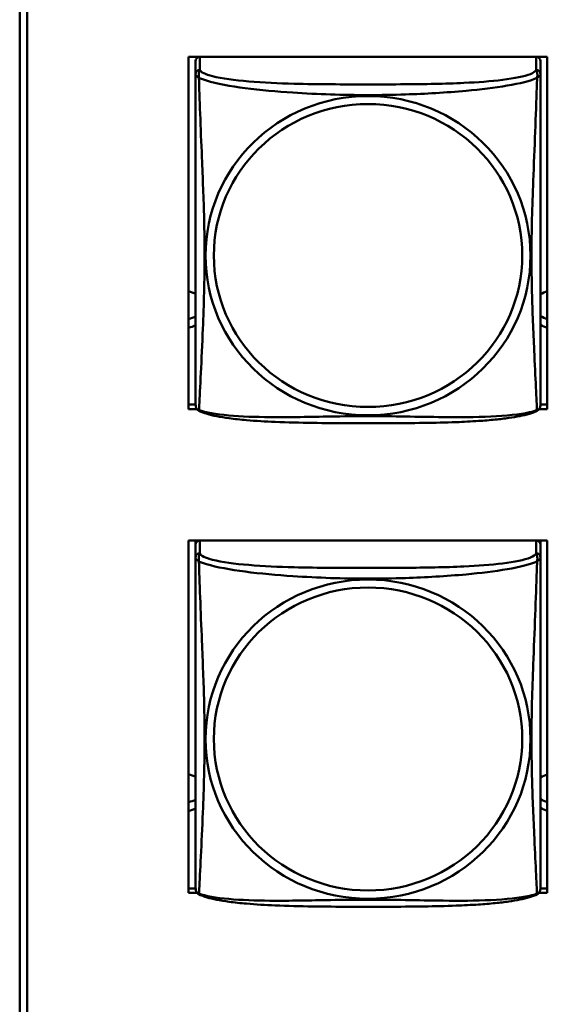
# Model space of a CAD drawing. Header units: inches. Extents: x 0.8 to 75.7, y -7.8 to 49.3.
# Tile 271 of 339: x 56.4 to 57.1, y 17.9 to 19.2. Entities that reach past the tile are written whole.
import ezdxf

# ---------------------------------------------------------------- set-up
doc = ezdxf.new("R2010")
doc.units = ezdxf.units.IN
doc.header["$MEASUREMENT"] = 0
doc.layers.add('Visible Edges(ROSSANSI)', color=7, linetype='Continuous', lineweight=50)
doc.layers.add('Visible Tangent Edges(ROSSANSI)', color=7, linetype='Continuous', lineweight=50)

msp = doc.modelspace()

# ---------------------------------------------------------------- linework, layer by layer
at = {"layer": 'Visible Edges(ROSSANSI)'}
for p, q in [((56.4053, 16.5103), (56.4053, 21.4634)), ((56.4153, 21.4638), (56.4153, 16.5107)), ((56.6368, 18.6728), (56.6368, 19.1554)), ((56.6368, 19.1554), (57.1283, 19.1554)), ((57.1129, 19.1551), (56.6523, 19.1551)), ((57.1283, 19.1554), (57.1283, 18.6728)), ((56.6464, 19.1493), (56.6464, 19.1316)), ((57.1188, 19.1316), (57.1188, 19.1493)), ((56.6368, 18.6789), (56.6464, 18.6789)), ((57.1188, 18.6789), (57.1283, 18.6789)), ((56.648, 18.6728), (56.6368, 18.6728)), ((57.1283, 18.6728), (57.1172, 18.6728)), ((56.6368, 18.0101), (56.6368, 18.4927)), ((56.6368, 18.4927), (57.1283, 18.4927)), ((56.6464, 18.4872), (56.6464, 18.4927)), ((57.1188, 18.4927), (57.1188, 18.4871)), ((57.1283, 18.4927), (57.1283, 18.0101)), ((56.6464, 18.4871), (56.6464, 18.4694)), ((57.1188, 18.4694), (57.1188, 18.4871)), ((56.6368, 18.0162), (56.6464, 18.0162)), ((56.6483, 18.0101), (56.6368, 18.0101)), ((57.1283, 18.0101), (57.1169, 18.0101)), ((57.1188, 18.0162), (57.1283, 18.0162))]:
    msp.add_line(p, q, dxfattribs=at)
for centre, start, end in [((56.6602, 18.6787), 180, 189.1496), ((57.105, 18.6787), 350.8504, 360), ((56.6602, 18.0164), 180, 189.1496), ((57.105, 18.0164), 350.8504, 360)]:
    msp.add_arc(centre, 0.0138, start, end, dxfattribs=at)
for centre, major_axis, start_param, end_param in [((56.6523, 19.1493), (-0.00591, 0), 4.712389, 6.283185), ((56.8079, 19.1429), (0.014, 0), 2.00359, 2.048024), ((56.8079, 19.1429), (0.014, 0), 1.093569, 1.138003), ((56.9579, 19.1429), (0.014, 0), 2.00359, 2.048024), ((56.9579, 19.1429), (0.014, 0), 1.093569, 1.138003), ((57.1129, 19.1493), (0.00591, 0), 0, 1.570796), ((56.6329, 18.8091), (0.0255, 0), 1.012755, 1.416686), ((57.1329, 18.8091), (0.0255, 0), 1.751769, 2.154575), ((56.6329, 18.8211), (0.0255, 0), 4.866499, 5.27043), ((57.1329, 18.8211), (0.0255, 0), 4.12861, 4.531416), ((56.6329, 18.8091), (-0.0255, 0), 1.724906, 2.128837), ((57.1329, 18.8091), (-0.0255, 0), 0.987017, 1.389823), ((56.6523, 18.4871), (-0.00591, 0), 4.95676, 6.283185), ((57.1129, 18.4871), (0.00591, 0), 0, 1.326426), ((56.6329, 18.1474), (0.0255, 0), 1.012755, 1.416686), ((57.1329, 18.1474), (0.0255, 0), 1.751769, 2.154575), ((57.1329, 18.1593), (0.0255, 0), 4.12861, 4.531416), ((56.6329, 18.1593), (0.0255, 0), 4.866499, 5.27043), ((56.6329, 18.1474), (-0.0255, 0), 1.724906, 2.128837), ((57.1329, 18.1474), (-0.0255, 0), 0.987017, 1.389823)]:
    msp.add_ellipse(centre, major_axis=major_axis, ratio=0.981793, start_param=start_param, end_param=end_param, dxfattribs=at)
for points, knots in [([(56.6464, 19.1316), (56.6464, 19.1291), (56.6464, 19.1245), (56.6464, 19.1183), (56.6464, 19.1071), (56.6464, 19.0907), (56.6464, 19.0728), (56.6464, 19.055), (56.6464, 19.0358), (56.6464, 19.0166), (56.6464, 18.9895), (56.6464, 18.9623), (56.6464, 18.9356), (56.6464, 18.9188), (56.6464, 18.9022), (56.6464, 18.8856), (56.6464, 18.8523), (56.6464, 18.8191), (56.6464, 18.7869), (56.6464, 18.7468), (56.6464, 18.7063), (56.6464, 18.6877), (56.6464, 18.6819), (56.6464, 18.6787), (56.6464, 18.6787)], [0.325731, 0.325731, 0.325731, 0.325731, 0.404774, 0.404774, 0.404774, 0.550532, 0.550532, 0.550532, 0.69629, 0.69629, 0.69629, 0.902598, 0.902598, 0.902598, 1.03154, 1.03154, 1.03154, 1.289425, 1.289425, 1.289425, 1.610774, 1.610774, 1.610774, 1.710218, 1.710218, 1.710218, 1.710218]), ([(57.1188, 18.6787), (57.1188, 18.6787), (57.1188, 18.6796), (57.1188, 18.6812), (57.1188, 18.6859), (57.1188, 18.6968), (57.1188, 18.7107), (57.1188, 18.7245), (57.1188, 18.7411), (57.1188, 18.7585), (57.1188, 18.7831), (57.1188, 18.8095), (57.1188, 18.8359), (57.1188, 18.8524), (57.1188, 18.869), (57.1188, 18.8856), (57.1188, 18.9188), (57.1188, 18.9521), (57.1188, 18.986), (57.1188, 19.0284), (57.1188, 19.0742), (57.1188, 19.1058), (57.1188, 19.1182), (57.1188, 19.1276), (57.1188, 19.1316)], [0.352862, 0.352862, 0.352862, 0.352862, 0.404774, 0.404774, 0.404774, 0.550532, 0.550532, 0.550532, 0.69629, 0.69629, 0.69629, 0.902598, 0.902598, 0.902598, 1.03154, 1.03154, 1.03154, 1.289425, 1.289425, 1.289425, 1.610774, 1.610774, 1.610774, 1.73735, 1.73735, 1.73735, 1.73735]), ([(56.6506, 18.6706), (56.65, 18.6709), (56.6495, 18.6712), (56.6486, 18.6721), (56.6482, 18.6725), (56.6476, 18.6734), (56.6474, 18.6739), (56.647, 18.6747), (56.6469, 18.6751), (56.6467, 18.6758), (56.6466, 18.6762), (56.6466, 18.6765)], [0.02273771, 0.02273771, 0.02273771, 0.02273771, 0.02954865, 0.02954865, 0.03635958, 0.03635958, 0.04317052, 0.04317052, 0.04998146, 0.04998146, 0.0567924, 0.0567924, 0.0567924, 0.0567924]), ([(57.1146, 18.6706), (57.1113, 18.6688), (57.1077, 18.6675), (57.0997, 18.6651), (57.0953, 18.6641), (57.0858, 18.6622), (57.0808, 18.6613), (57.0696, 18.6598), (57.0634, 18.659), (57.0495, 18.6576), (57.0418, 18.657), (57.024, 18.6558), (57.0138, 18.6553), (56.9889, 18.6544), (56.9741, 18.654), (56.9425, 18.6536), (56.9254, 18.6535), (56.8914, 18.6534), (56.8744, 18.6534), (56.8404, 18.6535), (56.8234, 18.6536), (56.7894, 18.6541), (56.7722, 18.6545), (56.742, 18.6558), (56.7289, 18.6565), (56.7079, 18.6584), (56.6998, 18.6592), (56.6862, 18.661), (56.6805, 18.662), (56.6705, 18.6639), (56.666, 18.665), (56.6578, 18.6674), (56.6541, 18.6687), (56.6506, 18.6706)], [-1.678204, -1.678204, -1.678204, -1.678204, -1.629815, -1.629815, -1.580861, -1.580861, -1.532583, -1.532583, -1.479316, -1.479316, -1.416961, -1.416961, -1.337799, -1.337799, -1.226353, -1.226353, -1.09702, -1.09702, -0.967687, -0.967687, -0.838354, -0.838354, -0.709022, -0.709022, -0.60577, -0.60577, -0.53827, -0.53827, -0.483941, -0.483941, -0.435529, -0.435529, -0.384876, -0.384876, -0.384876, -0.384876]), ([(57.1146, 18.6706), (57.1152, 18.6709), (57.1157, 18.6712), (57.1166, 18.6721), (57.117, 18.6725), (57.1176, 18.6734), (57.1178, 18.6739), (57.1182, 18.6747), (57.1183, 18.6751), (57.1185, 18.6758), (57.1186, 18.6762), (57.1187, 18.6765)], [0.02273771, 0.02273771, 0.02273771, 0.02273771, 0.02954865, 0.02954865, 0.03635958, 0.03635958, 0.04317052, 0.04317052, 0.04998146, 0.04998146, 0.0567924, 0.0567924, 0.0567924, 0.0567924]), ([(56.6464, 18.4694), (56.6464, 18.4668), (56.6464, 18.4622), (56.6464, 18.4561), (56.6464, 18.4448), (56.6464, 18.4284), (56.6464, 18.4106), (56.6464, 18.3927), (56.6464, 18.3735), (56.6464, 18.3544), (56.6464, 18.3272), (56.6464, 18.3), (56.6464, 18.2733), (56.6464, 18.2566), (56.6464, 18.2399), (56.6464, 18.2233), (56.6464, 18.1901), (56.6464, 18.1569), (56.6464, 18.1247), (56.6464, 18.0845), (56.6464, 18.0441), (56.6464, 18.0254), (56.6464, 18.0197), (56.6464, 18.0165), (56.6464, 18.0164)], [0.325731, 0.325731, 0.325731, 0.325731, 0.404774, 0.404774, 0.404774, 0.550532, 0.550532, 0.550532, 0.69629, 0.69629, 0.69629, 0.902598, 0.902598, 0.902598, 1.03154, 1.03154, 1.03154, 1.289425, 1.289425, 1.289425, 1.610774, 1.610774, 1.610774, 1.710218, 1.710218, 1.710218, 1.710218]), ([(57.1188, 18.0164), (57.1188, 18.0164), (57.1188, 18.0173), (57.1188, 18.019), (57.1188, 18.0236), (57.1188, 18.0346), (57.1188, 18.0484), (57.1188, 18.0622), (57.1188, 18.0788), (57.1188, 18.0962), (57.1188, 18.1208), (57.1188, 18.1472), (57.1188, 18.1736), (57.1188, 18.1901), (57.1188, 18.2067), (57.1188, 18.2233), (57.1188, 18.2565), (57.1188, 18.2898), (57.1188, 18.3238), (57.1188, 18.3661), (57.1188, 18.4119), (57.1188, 18.4435), (57.1188, 18.4559), (57.1188, 18.4653), (57.1188, 18.4694)], [0.352862, 0.352862, 0.352862, 0.352862, 0.404774, 0.404774, 0.404774, 0.550532, 0.550532, 0.550532, 0.69629, 0.69629, 0.69629, 0.902598, 0.902598, 0.902598, 1.03154, 1.03154, 1.03154, 1.289425, 1.289425, 1.289425, 1.610774, 1.610774, 1.610774, 1.73735, 1.73735, 1.73735, 1.73735]), ([(56.6506, 18.0083), (56.65, 18.0086), (56.6495, 18.009), (56.6486, 18.0098), (56.6482, 18.0102), (56.6476, 18.0111), (56.6474, 18.0116), (56.647, 18.0124), (56.6469, 18.0128), (56.6467, 18.0136), (56.6466, 18.0139), (56.6466, 18.0142)], [0.02273771, 0.02273771, 0.02273771, 0.02273771, 0.02954865, 0.02954865, 0.03635958, 0.03635958, 0.04317052, 0.04317052, 0.04998146, 0.04998146, 0.0567924, 0.0567924, 0.0567924, 0.0567924]), ([(57.1146, 18.0083), (57.1113, 18.0065), (57.1077, 18.0053), (57.0997, 18.0028), (57.0953, 18.0018), (57.0858, 17.9999), (57.0808, 17.9991), (57.0696, 17.9975), (57.0634, 17.9968), (57.0495, 17.9954), (57.0418, 17.9947), (57.024, 17.9936), (57.0138, 17.993), (56.9889, 17.9921), (56.9741, 17.9918), (56.9425, 17.9913), (56.9254, 17.9912), (56.8914, 17.9911), (56.8744, 17.9911), (56.8404, 17.9912), (56.8234, 17.9913), (56.7894, 17.9918), (56.7722, 17.9922), (56.742, 17.9935), (56.7289, 17.9943), (56.7079, 17.9961), (56.6998, 17.9969), (56.6862, 17.9988), (56.6805, 17.9997), (56.6705, 18.0017), (56.666, 18.0027), (56.6578, 18.0051), (56.6541, 18.0065), (56.6506, 18.0083)], [-1.678204, -1.678204, -1.678204, -1.678204, -1.629815, -1.629815, -1.580861, -1.580861, -1.532583, -1.532583, -1.479316, -1.479316, -1.416961, -1.416961, -1.337799, -1.337799, -1.226353, -1.226353, -1.09702, -1.09702, -0.967687, -0.967687, -0.838354, -0.838354, -0.709022, -0.709022, -0.60577, -0.60577, -0.53827, -0.53827, -0.483941, -0.483941, -0.435529, -0.435529, -0.384876, -0.384876, -0.384876, -0.384876]), ([(57.1146, 18.0083), (57.1152, 18.0086), (57.1157, 18.009), (57.1166, 18.0098), (57.117, 18.0102), (57.1176, 18.0111), (57.1178, 18.0116), (57.1182, 18.0124), (57.1183, 18.0128), (57.1185, 18.0136), (57.1186, 18.0139), (57.1187, 18.0142)], [0.02273771, 0.02273771, 0.02273771, 0.02273771, 0.02954865, 0.02954865, 0.03635958, 0.03635958, 0.04317052, 0.04317052, 0.04998146, 0.04998146, 0.0567924, 0.0567924, 0.0567924, 0.0567924])]:
    msp.add_open_spline(points, degree=3, knots=knots, dxfattribs=at)
at = {"layer": 'Visible Tangent Edges(ROSSANSI)'}
for p, q in [((56.6523, 19.1374), (56.6523, 19.1551)), ((57.1129, 19.1551), (57.1129, 19.1374)), ((56.6523, 18.4752), (56.6523, 18.4927)), ((57.1129, 18.4927), (57.1129, 18.4752))]:
    msp.add_line(p, q, dxfattribs=at)
for centre, major_axis, start_param, end_param in [((56.6523, 19.1316), (-0.00591, 0), 4.712389, 6.283185), ((57.1129, 19.1316), (0.00591, 0), 0, 1.570796), ((56.6523, 18.4694), (-0.00591, 0), 4.712389, 6.283185), ((57.1129, 18.4694), (0.00591, 0), 0, 1.570796)]:
    msp.add_ellipse(centre, major_axis=major_axis, ratio=0.981793, start_param=start_param, end_param=end_param, dxfattribs=at)
for centre, major_axis in [((56.8826, 18.8829), (-0.2227, 0)), ((56.8826, 18.8831), (-0.2113, 0)), ((56.8826, 18.2207), (-0.2227, 0)), ((56.8826, 18.2209), (-0.2113, 0))]:
    msp.add_ellipse(centre, major_axis=major_axis, ratio=0.981793, dxfattribs=at)
for points, knots in [([(56.6509, 19.1264), (56.6507, 19.1275), (56.6506, 19.1285), (56.6505, 19.1305), (56.6506, 19.1314), (56.6508, 19.1327), (56.6509, 19.1332), (56.651, 19.1338), (56.6511, 19.134), (56.6512, 19.1345), (56.6513, 19.1348), (56.6516, 19.1355), (56.6518, 19.1359), (56.6521, 19.1367), (56.6522, 19.1371), (56.6523, 19.1374)], [-0.00026741, -0.00026741, -0.00026741, -0.00026741, 0.01456352, 0.01456352, 0.03151317, 0.03151317, 0.04210669, 0.04210669, 0.04740346, 0.04740346, 0.05587828, 0.05587828, 0.06943799, 0.06943799, 0.0844808, 0.0844808, 0.0844808, 0.0844808]), ([(57.1129, 19.1374), (57.1123, 19.1355), (57.1096, 19.1335), (57.1052, 19.1317), (57.0971, 19.1284), (57.0832, 19.1257), (57.0671, 19.1237), (57.0509, 19.1217), (57.0327, 19.1204), (57.0141, 19.1195), (56.9877, 19.1182), (56.9604, 19.1178), (56.9334, 19.1176), (56.9165, 19.1175), (56.8995, 19.1175), (56.8826, 19.1175), (56.8488, 19.1175), (56.8149, 19.1175), (56.7812, 19.1184), (56.7392, 19.1195), (56.6953, 19.1222), (56.6697, 19.1287), (56.6596, 19.1312), (56.6532, 19.1343), (56.6523, 19.1374)], [0.325731, 0.325731, 0.325731, 0.325731, 0.404774, 0.404774, 0.404774, 0.550532, 0.550532, 0.550532, 0.69629, 0.69629, 0.69629, 0.902598, 0.902598, 0.902598, 1.03154, 1.03154, 1.03154, 1.289425, 1.289425, 1.289425, 1.610774, 1.610774, 1.610774, 1.73735, 1.73735, 1.73735, 1.73735]), ([(57.1129, 19.1374), (57.113, 19.1371), (57.1131, 19.1367), (57.1134, 19.1359), (57.1136, 19.1355), (57.1139, 19.1348), (57.114, 19.1345), (57.1141, 19.134), (57.1142, 19.1338), (57.1144, 19.1332), (57.1145, 19.1327), (57.1146, 19.1314), (57.1147, 19.1305), (57.1146, 19.1285), (57.1145, 19.1275), (57.1143, 19.1264)], [-0.0844808, -0.0844808, -0.0844808, -0.0844808, -0.06943799, -0.06943799, -0.05587828, -0.05587828, -0.04740346, -0.04740346, -0.04210669, -0.04210669, -0.03151317, -0.03151317, -0.01456352, -0.01456352, 0.00026741, 0.00026741, 0.00026741, 0.00026741]), ([(56.6464, 19.1316), (56.6464, 19.1314), (56.6464, 19.1311), (56.6464, 19.1307), (56.6465, 19.1305), (56.6466, 19.1302), (56.6467, 19.1301), (56.6469, 19.1299), (56.6469, 19.1298), (56.6471, 19.1295), (56.6473, 19.1293), (56.6479, 19.1288), (56.6484, 19.1284), (56.6495, 19.1275), (56.6502, 19.1269), (56.6509, 19.1264)], [-0.0844808, -0.0844808, -0.0844808, -0.0844808, -0.06943799, -0.06943799, -0.05587828, -0.05587828, -0.04740346, -0.04740346, -0.04210669, -0.04210669, -0.03151317, -0.03151317, -0.01456352, -0.01456352, 0.00026741, 0.00026741, 0.00026741, 0.00026741]), ([(56.6509, 18.6714), (56.651, 18.673), (56.6512, 18.6753), (56.6513, 18.6782), (56.6524, 18.698), (56.6545, 18.7412), (56.6563, 18.7827), (56.6576, 18.816), (56.6586, 18.8495), (56.6586, 18.883), (56.6586, 18.8997), (56.6584, 18.9165), (56.658, 18.9335), (56.6573, 18.9607), (56.6561, 18.9887), (56.655, 19.0173), (56.6541, 19.0375), (56.6533, 19.058), (56.6526, 19.0772), (56.6519, 19.0963), (56.6513, 19.114), (56.6509, 19.1264)], [-1.657319, -1.657319, -1.657319, -1.657319, -1.610774, -1.610774, -1.610774, -1.289425, -1.289425, -1.289425, -1.03154, -1.03154, -1.03154, -0.902598, -0.902598, -0.902598, -0.69629, -0.69629, -0.69629, -0.550532, -0.550532, -0.550532, -0.405761, -0.405761, -0.405761, -0.405761]), ([(56.6509, 19.1264), (56.6538, 19.1251), (56.6573, 19.1238), (56.6613, 19.1226), (56.6889, 19.1142), (56.7359, 19.1091), (56.7794, 19.1062), (56.8143, 19.1039), (56.8485, 19.1029), (56.8826, 19.1029), (56.8996, 19.1029), (56.9167, 19.1031), (56.9339, 19.1037), (56.9614, 19.1046), (56.9895, 19.1062), (57.0172, 19.1087), (57.0367, 19.1105), (57.0561, 19.1128), (57.0733, 19.1158), (57.0905, 19.1187), (57.1055, 19.1223), (57.1143, 19.1264)], [-1.657319, -1.657319, -1.657319, -1.657319, -1.610774, -1.610774, -1.610774, -1.289425, -1.289425, -1.289425, -1.03154, -1.03154, -1.03154, -0.902598, -0.902598, -0.902598, -0.69629, -0.69629, -0.69629, -0.550532, -0.550532, -0.550532, -0.405761, -0.405761, -0.405761, -0.405761]), ([(57.1143, 19.1264), (57.1142, 19.1224), (57.114, 19.1178), (57.1139, 19.1129), (57.1128, 19.0785), (57.1107, 19.0293), (57.109, 18.9853), (57.1076, 18.95), (57.1066, 18.9164), (57.1066, 18.883), (57.1066, 18.8662), (57.1068, 18.8495), (57.1073, 18.8328), (57.1079, 18.806), (57.1091, 18.7789), (57.1103, 18.7531), (57.1111, 18.7349), (57.1119, 18.7174), (57.1126, 18.7027), (57.1134, 18.688), (57.1139, 18.6764), (57.1143, 18.6714)], [-1.657319, -1.657319, -1.657319, -1.657319, -1.610774, -1.610774, -1.610774, -1.289425, -1.289425, -1.289425, -1.03154, -1.03154, -1.03154, -0.902598, -0.902598, -0.902598, -0.69629, -0.69629, -0.69629, -0.550532, -0.550532, -0.550532, -0.405761, -0.405761, -0.405761, -0.405761]), ([(57.1143, 19.1264), (57.1151, 19.1269), (57.1157, 19.1275), (57.1168, 19.1284), (57.1173, 19.1288), (57.1179, 19.1293), (57.1181, 19.1295), (57.1183, 19.1298), (57.1184, 19.1299), (57.1185, 19.1301), (57.1186, 19.1302), (57.1187, 19.1305), (57.1188, 19.1307), (57.1188, 19.1311), (57.1188, 19.1314), (57.1188, 19.1316)], [-0.00026741, -0.00026741, -0.00026741, -0.00026741, 0.01456352, 0.01456352, 0.03151317, 0.03151317, 0.04210669, 0.04210669, 0.04740346, 0.04740346, 0.05587828, 0.05587828, 0.06943799, 0.06943799, 0.0844808, 0.0844808, 0.0844808, 0.0844808]), ([(56.6509, 18.6714), (56.6502, 18.6716), (56.6495, 18.6719), (56.6484, 18.6727), (56.6479, 18.6732), (56.6473, 18.6741), (56.6471, 18.6745), (56.6469, 18.675), (56.6469, 18.6752), (56.6467, 18.6757), (56.6466, 18.6761), (56.6466, 18.6764), (56.6466, 18.6765), (56.6466, 18.6765)], [-0.00026741, -0.00026741, -0.00026741, -0.00026741, 0.01456352, 0.01456352, 0.03151317, 0.03151317, 0.04210669, 0.04210669, 0.04740346, 0.04740346, 0.05587828, 0.05587828, 0.0567924, 0.0567924, 0.0567924, 0.0567924]), ([(56.6506, 18.6706), (56.6506, 18.6706), (56.6506, 18.6706), (56.6506, 18.6708), (56.6507, 18.6711), (56.6509, 18.6714)], [-0.02273771, -0.02273771, -0.02273771, -0.02273771, -0.01456352, -0.01456352, 0.00026741, 0.00026741, 0.00026741, 0.00026741]), ([(57.1143, 18.6714), (57.1115, 18.6704), (57.108, 18.6694), (57.104, 18.6685), (57.0763, 18.6622), (57.0293, 18.6613), (56.9858, 18.6618), (56.9509, 18.6621), (56.9167, 18.6631), (56.8826, 18.6631), (56.8656, 18.6631), (56.8485, 18.6629), (56.8313, 18.6626), (56.8039, 18.6621), (56.7757, 18.6615), (56.7481, 18.6617), (56.7285, 18.6619), (56.7092, 18.6625), (56.6919, 18.6641), (56.6747, 18.6656), (56.6598, 18.6681), (56.6509, 18.6714)], [-1.657319, -1.657319, -1.657319, -1.657319, -1.610774, -1.610774, -1.610774, -1.289425, -1.289425, -1.289425, -1.03154, -1.03154, -1.03154, -0.902598, -0.902598, -0.902598, -0.69629, -0.69629, -0.69629, -0.550532, -0.550532, -0.550532, -0.405761, -0.405761, -0.405761, -0.405761]), ([(57.1187, 18.6765), (57.1186, 18.6765), (57.1186, 18.6764), (57.1186, 18.6761), (57.1185, 18.6757), (57.1184, 18.6752), (57.1183, 18.675), (57.1181, 18.6745), (57.1179, 18.6741), (57.1173, 18.6732), (57.1168, 18.6727), (57.1157, 18.6719), (57.1151, 18.6716), (57.1143, 18.6714)], [-0.0567924, -0.0567924, -0.0567924, -0.0567924, -0.05587828, -0.05587828, -0.04740346, -0.04740346, -0.04210669, -0.04210669, -0.03151317, -0.03151317, -0.01456352, -0.01456352, 0.00026741, 0.00026741, 0.00026741, 0.00026741]), ([(57.1143, 18.6714), (57.1145, 18.6711), (57.1146, 18.6708), (57.1147, 18.6706), (57.1147, 18.6706), (57.1146, 18.6706)], [-0.00026741, -0.00026741, -0.00026741, -0.00026741, 0.01456352, 0.01456352, 0.02273771, 0.02273771, 0.02273771, 0.02273771]), ([(56.6464, 18.4694), (56.6464, 18.4691), (56.6464, 18.4688), (56.6464, 18.4684), (56.6465, 18.4682), (56.6466, 18.4679), (56.6467, 18.4678), (56.6469, 18.4676), (56.6469, 18.4675), (56.6471, 18.4673), (56.6473, 18.4671), (56.6479, 18.4665), (56.6484, 18.4661), (56.6495, 18.4652), (56.6502, 18.4647), (56.6509, 18.4641)], [-0.0844808, -0.0844808, -0.0844808, -0.0844808, -0.06943799, -0.06943799, -0.05587828, -0.05587828, -0.04740346, -0.04740346, -0.04210669, -0.04210669, -0.03151317, -0.03151317, -0.01456352, -0.01456352, 0.00026741, 0.00026741, 0.00026741, 0.00026741]), ([(56.6509, 18.4641), (56.6507, 18.4652), (56.6506, 18.4663), (56.6505, 18.4682), (56.6506, 18.4691), (56.6508, 18.4704), (56.6509, 18.4709), (56.651, 18.4715), (56.6511, 18.4717), (56.6512, 18.4722), (56.6513, 18.4725), (56.6516, 18.4732), (56.6518, 18.4736), (56.6521, 18.4744), (56.6522, 18.4748), (56.6523, 18.4752)], [-0.00026741, -0.00026741, -0.00026741, -0.00026741, 0.01456352, 0.01456352, 0.03151317, 0.03151317, 0.04210669, 0.04210669, 0.04740346, 0.04740346, 0.05587828, 0.05587828, 0.06943799, 0.06943799, 0.0844808, 0.0844808, 0.0844808, 0.0844808]), ([(56.6509, 18.0092), (56.651, 18.0108), (56.6512, 18.0131), (56.6513, 18.0159), (56.6524, 18.0358), (56.6545, 18.0789), (56.6563, 18.1204), (56.6576, 18.1537), (56.6586, 18.1872), (56.6586, 18.2207), (56.6586, 18.2374), (56.6584, 18.2542), (56.658, 18.2712), (56.6573, 18.2984), (56.6561, 18.3265), (56.655, 18.355), (56.6541, 18.3752), (56.6533, 18.3957), (56.6526, 18.4149), (56.6519, 18.434), (56.6513, 18.4517), (56.6509, 18.4641)], [-1.657319, -1.657319, -1.657319, -1.657319, -1.610774, -1.610774, -1.610774, -1.289425, -1.289425, -1.289425, -1.03154, -1.03154, -1.03154, -0.902598, -0.902598, -0.902598, -0.69629, -0.69629, -0.69629, -0.550532, -0.550532, -0.550532, -0.405761, -0.405761, -0.405761, -0.405761]), ([(56.6509, 18.4641), (56.6538, 18.4628), (56.6573, 18.4615), (56.6613, 18.4603), (56.6889, 18.452), (56.7359, 18.4469), (56.7794, 18.444), (56.8143, 18.4416), (56.8485, 18.4406), (56.8826, 18.4406), (56.8996, 18.4406), (56.9167, 18.4409), (56.9339, 18.4414), (56.9614, 18.4423), (56.9895, 18.4439), (57.0172, 18.4464), (57.0367, 18.4482), (57.0561, 18.4505), (57.0733, 18.4535), (57.0905, 18.4564), (57.1055, 18.4601), (57.1143, 18.4641)], [-1.657319, -1.657319, -1.657319, -1.657319, -1.610774, -1.610774, -1.610774, -1.289425, -1.289425, -1.289425, -1.03154, -1.03154, -1.03154, -0.902598, -0.902598, -0.902598, -0.69629, -0.69629, -0.69629, -0.550532, -0.550532, -0.550532, -0.405761, -0.405761, -0.405761, -0.405761]), ([(57.1129, 18.4752), (57.1123, 18.4732), (57.1096, 18.4712), (57.1052, 18.4694), (57.0971, 18.4661), (57.0832, 18.4634), (57.0671, 18.4614), (57.0509, 18.4594), (57.0327, 18.4581), (57.0141, 18.4572), (56.9877, 18.456), (56.9604, 18.4556), (56.9334, 18.4554), (56.9165, 18.4553), (56.8995, 18.4552), (56.8826, 18.4552), (56.8488, 18.4552), (56.8149, 18.4553), (56.7812, 18.4561), (56.7392, 18.4572), (56.6953, 18.4599), (56.6697, 18.4664), (56.6596, 18.4689), (56.6532, 18.472), (56.6523, 18.4752)], [0.325731, 0.325731, 0.325731, 0.325731, 0.404774, 0.404774, 0.404774, 0.550532, 0.550532, 0.550532, 0.69629, 0.69629, 0.69629, 0.902598, 0.902598, 0.902598, 1.03154, 1.03154, 1.03154, 1.289425, 1.289425, 1.289425, 1.610774, 1.610774, 1.610774, 1.73735, 1.73735, 1.73735, 1.73735]), ([(57.1143, 18.4641), (57.1142, 18.4601), (57.114, 18.4556), (57.1139, 18.4506), (57.1128, 18.4162), (57.1107, 18.367), (57.109, 18.323), (57.1076, 18.2878), (57.1066, 18.2542), (57.1066, 18.2207), (57.1066, 18.204), (57.1068, 18.1873), (57.1073, 18.1705), (57.1079, 18.1438), (57.1091, 18.1166), (57.1103, 18.0908), (57.1111, 18.0726), (57.1119, 18.0551), (57.1126, 18.0404), (57.1134, 18.0258), (57.1139, 18.0141), (57.1143, 18.0092)], [-1.657319, -1.657319, -1.657319, -1.657319, -1.610774, -1.610774, -1.610774, -1.289425, -1.289425, -1.289425, -1.03154, -1.03154, -1.03154, -0.902598, -0.902598, -0.902598, -0.69629, -0.69629, -0.69629, -0.550532, -0.550532, -0.550532, -0.405761, -0.405761, -0.405761, -0.405761]), ([(57.1129, 18.4752), (57.113, 18.4748), (57.1131, 18.4744), (57.1134, 18.4736), (57.1136, 18.4732), (57.1139, 18.4725), (57.114, 18.4722), (57.1141, 18.4717), (57.1142, 18.4715), (57.1144, 18.4709), (57.1145, 18.4704), (57.1146, 18.4691), (57.1147, 18.4682), (57.1146, 18.4663), (57.1145, 18.4652), (57.1143, 18.4641)], [-0.0844808, -0.0844808, -0.0844808, -0.0844808, -0.06943799, -0.06943799, -0.05587828, -0.05587828, -0.04740346, -0.04740346, -0.04210669, -0.04210669, -0.03151317, -0.03151317, -0.01456352, -0.01456352, 0.00026741, 0.00026741, 0.00026741, 0.00026741]), ([(57.1143, 18.4641), (57.1151, 18.4647), (57.1157, 18.4652), (57.1168, 18.4661), (57.1173, 18.4665), (57.1179, 18.4671), (57.1181, 18.4673), (57.1183, 18.4675), (57.1184, 18.4676), (57.1185, 18.4678), (57.1186, 18.4679), (57.1187, 18.4682), (57.1188, 18.4684), (57.1188, 18.4688), (57.1188, 18.4691), (57.1188, 18.4694)], [-0.00026741, -0.00026741, -0.00026741, -0.00026741, 0.01456352, 0.01456352, 0.03151317, 0.03151317, 0.04210669, 0.04210669, 0.04740346, 0.04740346, 0.05587828, 0.05587828, 0.06943799, 0.06943799, 0.0844808, 0.0844808, 0.0844808, 0.0844808]), ([(56.6509, 18.0092), (56.6502, 18.0093), (56.6495, 18.0096), (56.6484, 18.0104), (56.6479, 18.0109), (56.6473, 18.0118), (56.6471, 18.0122), (56.6469, 18.0128), (56.6469, 18.013), (56.6467, 18.0135), (56.6466, 18.0138), (56.6466, 18.0141), (56.6466, 18.0142), (56.6466, 18.0142)], [-0.00026741, -0.00026741, -0.00026741, -0.00026741, 0.01456352, 0.01456352, 0.03151317, 0.03151317, 0.04210669, 0.04210669, 0.04740346, 0.04740346, 0.05587828, 0.05587828, 0.0567924, 0.0567924, 0.0567924, 0.0567924]), ([(56.6506, 18.0083), (56.6506, 18.0083), (56.6506, 18.0084), (56.6506, 18.0086), (56.6507, 18.0088), (56.6509, 18.0092)], [-0.02273771, -0.02273771, -0.02273771, -0.02273771, -0.01456352, -0.01456352, 0.00026741, 0.00026741, 0.00026741, 0.00026741]), ([(57.1143, 18.0092), (57.1115, 18.0081), (57.108, 18.0071), (57.104, 18.0062), (57.0763, 18), (57.0293, 17.999), (56.9858, 17.9995), (56.9509, 17.9999), (56.9167, 18.0008), (56.8826, 18.0008), (56.8656, 18.0008), (56.8485, 18.0006), (56.8313, 18.0003), (56.8039, 17.9999), (56.7757, 17.9992), (56.7481, 17.9994), (56.7285, 17.9996), (56.7092, 18.0003), (56.6919, 18.0018), (56.6747, 18.0033), (56.6598, 18.0058), (56.6509, 18.0092)], [-1.657319, -1.657319, -1.657319, -1.657319, -1.610774, -1.610774, -1.610774, -1.289425, -1.289425, -1.289425, -1.03154, -1.03154, -1.03154, -0.902598, -0.902598, -0.902598, -0.69629, -0.69629, -0.69629, -0.550532, -0.550532, -0.550532, -0.405761, -0.405761, -0.405761, -0.405761]), ([(57.1187, 18.0142), (57.1186, 18.0142), (57.1186, 18.0141), (57.1186, 18.0138), (57.1185, 18.0135), (57.1184, 18.013), (57.1183, 18.0128), (57.1181, 18.0122), (57.1179, 18.0118), (57.1173, 18.0109), (57.1168, 18.0104), (57.1157, 18.0096), (57.1151, 18.0093), (57.1143, 18.0092)], [-0.0567924, -0.0567924, -0.0567924, -0.0567924, -0.05587828, -0.05587828, -0.04740346, -0.04740346, -0.04210669, -0.04210669, -0.03151317, -0.03151317, -0.01456352, -0.01456352, 0.00026741, 0.00026741, 0.00026741, 0.00026741]), ([(57.1143, 18.0092), (57.1145, 18.0088), (57.1146, 18.0086), (57.1147, 18.0084), (57.1147, 18.0083), (57.1146, 18.0083)], [-0.00026741, -0.00026741, -0.00026741, -0.00026741, 0.01456352, 0.01456352, 0.02273771, 0.02273771, 0.02273771, 0.02273771])]:
    msp.add_open_spline(points, degree=3, knots=knots, dxfattribs=at)

doc.saveas('drawing.dxf')
